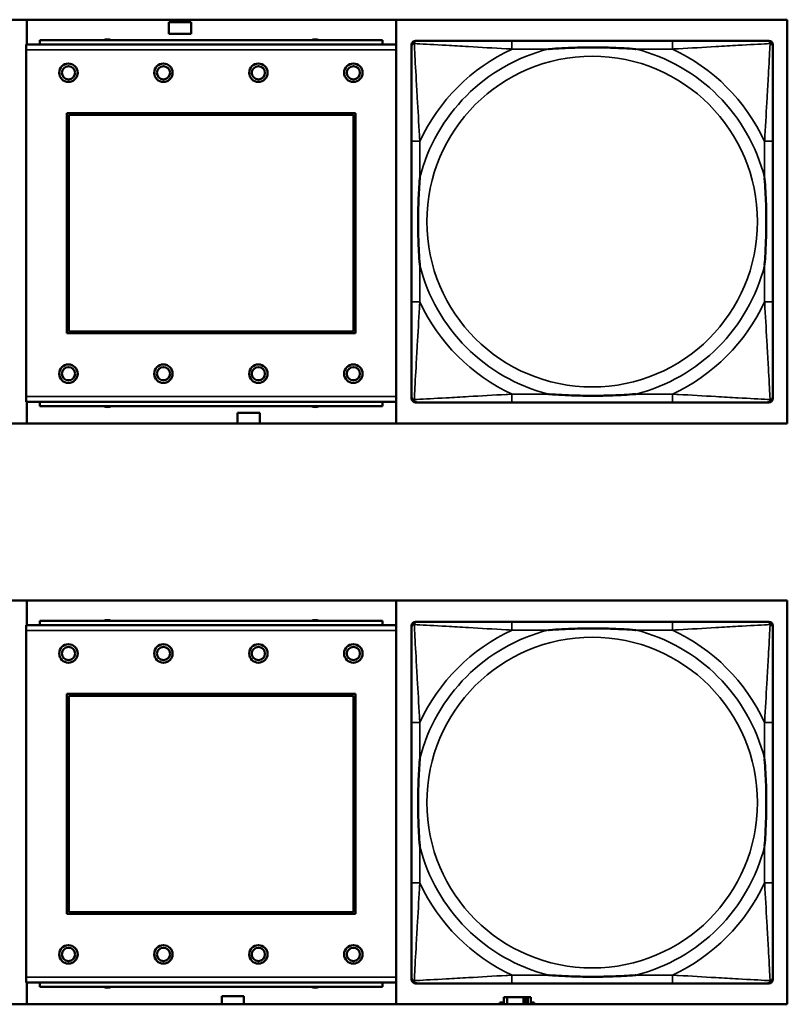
# Model space of a CAD drawing. Header units: inches. Extents: x 1.9 to 64.4, y 1.6 to 69.2.
# Tile 276 of 328: x 50.5 to 52, y 50.5 to 52.4. Entities that reach past the tile are written whole.
import ezdxf

# ---------------------------------------------------------------- set-up
doc = ezdxf.new("R2010")
doc.units = ezdxf.units.IN
doc.header["$MEASUREMENT"] = 0
doc.layers.add('Visible (ANSI)', color=7, linetype='Continuous', lineweight=50)
doc.layers.add('Visible Narrow (ANSI)', color=7, linetype='Continuous', lineweight=35)

msp = doc.modelspace()

# ---------------------------------------------------------------- linework, layer by layer
at = {"layer": 'Visible (ANSI)'}
for p, q in [((49.7505, 52.3968), (51.9556, 52.3968)), ((50.5146, 52.3968), (50.5146, 52.3499)), ((50.7836, 52.3701), (50.7836, 52.3921)), ((50.7836, 52.3921), (50.8256, 52.3921)), ((50.8256, 52.3921), (50.8256, 52.3701)), ((51.2146, 51.6318), (51.2146, 52.3968)), ((51.9556, 52.3968), (51.9556, 51.6318)), ((50.8256, 52.3701), (50.7836, 52.3701)), ((51.1887, 52.3579), (50.5387, 52.3579)), ((50.5387, 52.3499), (50.5387, 52.3579)), ((51.1887, 52.3579), (51.1887, 52.3499)), ((51.2512, 52.3569), (51.2551, 52.3569)), ((51.7378, 52.3569), (51.4338, 52.3569)), ((51.9165, 52.3569), (51.9204, 52.3569)), ((51.2142, 52.3499), (50.5132, 52.3499)), ((50.5132, 52.3399), (50.5132, 52.3499)), ((50.5132, 52.3399), (50.5132, 51.6829)), ((51.2142, 52.3499), (51.2142, 52.3399)), ((51.2142, 51.6829), (51.2142, 52.3399)), ((51.2433, 51.6798), (51.2433, 52.349)), ((51.9283, 52.349), (51.9283, 52.3451)), ((50.5902, 51.8029), (50.5902, 52.2199)), ((50.5902, 52.2199), (51.1372, 52.2199)), ((50.5938, 52.2163), (51.1336, 52.2163)), ((50.5938, 51.8065), (50.5938, 52.2163)), ((51.1336, 52.2163), (51.1336, 51.8065)), ((51.1372, 52.2199), (51.1372, 51.8029)), ((51.2433, 52.1664), (51.2433, 51.8624)), ((51.9283, 51.8624), (51.9283, 52.1664)), ((51.1372, 51.8029), (50.5902, 51.8029)), ((51.1336, 51.8065), (50.5938, 51.8065)), ((50.5132, 51.6729), (50.5132, 51.6829)), ((51.2142, 51.6829), (51.2142, 51.6729)), ((51.9283, 51.6837), (51.9283, 51.6798)), ((50.5132, 51.6729), (51.2142, 51.6729)), ((50.5146, 51.6729), (50.5146, 51.6318)), ((50.5387, 51.6729), (50.5387, 51.6649)), ((51.1887, 51.6649), (50.5387, 51.6649)), ((51.1887, 51.6649), (51.1887, 51.6729)), ((51.9204, 51.6719), (51.2512, 51.6719)), ((51.4338, 51.6719), (51.7378, 51.6719)), ((50.9136, 51.6318), (50.9136, 51.6521)), ((50.9136, 51.6521), (50.9556, 51.6521)), ((50.9556, 51.6521), (50.9556, 51.6318)), ((51.9556, 51.6318), (49.7505, 51.6318)), ((49.7505, 51.2968), (51.9556, 51.2968)), ((50.5146, 51.2968), (50.5146, 51.2499)), ((51.2146, 50.5318), (51.2146, 51.2968)), ((51.9556, 51.2968), (51.9556, 50.5318)), ((51.1887, 51.2579), (50.5387, 51.2579)), ((50.5387, 51.2499), (50.5387, 51.2579)), ((51.1887, 51.2579), (51.1887, 51.2499)), ((51.2512, 51.2564), (51.2551, 51.2564)), ((51.7378, 51.2564), (51.4338, 51.2564)), ((51.9165, 51.2564), (51.9204, 51.2564)), ((51.2142, 51.2499), (50.5132, 51.2499)), ((50.5132, 51.2399), (50.5132, 51.2499)), ((50.5132, 51.2399), (50.5132, 50.5829)), ((51.2142, 51.2499), (51.2142, 51.2399)), ((51.2142, 50.5829), (51.2142, 51.2399)), ((51.2433, 50.5792), (51.2433, 51.2485)), ((51.9283, 51.2485), (51.9283, 51.2446)), ((50.5902, 50.7029), (50.5902, 51.1199)), ((50.5902, 51.1199), (51.1372, 51.1199)), ((50.5938, 51.1163), (51.1336, 51.1163)), ((50.5938, 50.7065), (50.5938, 51.1163)), ((51.1336, 51.1163), (51.1336, 50.7065)), ((51.1372, 51.1199), (51.1372, 50.7029)), ((51.2433, 51.0658), (51.2433, 50.7619)), ((51.9283, 50.7619), (51.9283, 51.0658)), ((51.1372, 50.7029), (50.5902, 50.7029)), ((51.1336, 50.7065), (50.5938, 50.7065)), ((50.5132, 50.5729), (50.5132, 50.5829)), ((51.2142, 50.5829), (51.2142, 50.5729)), ((51.9283, 50.5831), (51.9283, 50.5792)), ((50.5132, 50.5729), (51.2142, 50.5729)), ((50.5146, 50.5729), (50.5146, 50.5318)), ((50.5387, 50.5729), (50.5387, 50.5649)), ((51.1887, 50.5649), (50.5387, 50.5649)), ((51.1887, 50.5649), (51.1887, 50.5729)), ((51.9204, 50.5713), (51.2512, 50.5713)), ((51.4338, 50.5713), (51.7378, 50.5713)), ((50.8836, 50.5318), (50.8836, 50.5471)), ((50.8836, 50.5471), (50.9256, 50.5471)), ((50.9256, 50.5471), (50.9256, 50.5318)), ((51.4244, 50.5456), (51.4186, 50.5456)), ((51.4186, 50.5456), (51.4186, 50.5318)), ((51.4244, 50.5456), (51.4557, 50.5456)), ((51.4244, 50.5318), (51.4244, 50.5456)), ((51.4557, 50.5318), (51.4557, 50.5456)), ((51.4557, 50.5456), (51.4598, 50.5456)), ((51.4598, 50.5456), (51.4598, 50.5318)), ((51.4598, 50.5456), (51.4637, 50.5456)), ((51.4696, 50.5456), (51.4637, 50.5456)), ((51.4637, 50.5456), (51.4637, 50.5318)), ((51.4696, 50.5318), (51.4696, 50.5456)), ((51.9556, 50.5318), (49.7505, 50.5318)), ((51.4105, 50.5318), (51.4105, 50.5351)), ((51.4105, 50.5351), (51.4186, 50.5351)), ((51.4696, 50.5351), (51.4761, 50.5351)), ((51.4761, 50.5351), (51.4761, 50.5318))]:
    msp.add_line(p, q, dxfattribs=at)
for centre, radius in [((50.5932, 52.2963), 0.0175), ((50.5932, 52.2963), 0.0125), ((50.7732, 52.2963), 0.0175), ((50.7732, 52.2963), 0.0125), ((50.9532, 52.2963), 0.0175), ((50.9532, 52.2963), 0.0125), ((51.1332, 52.2963), 0.0175), ((51.1332, 52.2963), 0.0125), ((50.5932, 51.7263), 0.0175), ((50.5932, 51.7263), 0.0125), ((50.7732, 51.7263), 0.0175), ((50.7732, 51.7263), 0.0125), ((50.9532, 51.7263), 0.0175), ((50.9532, 51.7263), 0.0125), ((51.1332, 51.7263), 0.0175), ((51.1332, 51.7263), 0.0125), ((50.5932, 51.1963), 0.0175), ((50.7732, 51.1963), 0.0175), ((50.9532, 51.1963), 0.0175), ((51.1332, 51.1963), 0.0175), ((50.5932, 51.1963), 0.0125), ((50.7732, 51.1963), 0.0125), ((50.9532, 51.1963), 0.0125), ((51.1332, 51.1963), 0.0125), ((50.5932, 50.6263), 0.0175), ((50.5932, 50.6263), 0.0125), ((50.7732, 50.6263), 0.0175), ((50.7732, 50.6263), 0.0125), ((50.9532, 50.6263), 0.0175), ((50.9532, 50.6263), 0.0125), ((51.1332, 50.6263), 0.0175), ((51.1332, 50.6263), 0.0125)]:
    msp.add_circle(centre, radius, dxfattribs=at)
for centre, radius, start, end in [((50.6671, 52.342), 0.0175, 65.4758, 114.5242), ((51.0608, 52.342), 0.0175, 65.4758, 114.5242), ((51.2512, 52.349), 0.00787, 90, 180), ((51.2551, 52.3451), 0.0118, 90, 180), ((51.9165, 52.3451), 0.0118, 0, 90), ((51.9204, 52.349), 0.00787, 0, 90), ((51.2551, 51.6837), 0.0118, 180, 270), ((51.9165, 51.6837), 0.0118, 270, 360), ((50.6671, 51.6806), 0.0175, 243.5005, 296.4995), ((51.0608, 51.6806), 0.0175, 243.5005, 296.4995), ((51.2512, 51.6798), 0.00787, 180, 270), ((51.9204, 51.6798), 0.00787, 270, 0), ((50.6671, 51.242), 0.0175, 65.4758, 114.5242), ((51.0608, 51.242), 0.0175, 65.4758, 114.5242), ((51.2512, 51.2485), 0.00787, 90, 180), ((51.2551, 51.2446), 0.0118, 90, 180), ((51.9165, 51.2446), 0.0118, 0, 90), ((51.9204, 51.2485), 0.00787, 0, 90), ((51.2551, 50.5831), 0.0118, 180, 270), ((51.9165, 50.5831), 0.0118, 270, 360), ((50.6671, 50.5806), 0.0175, 243.5005, 296.4995), ((51.0608, 50.5806), 0.0175, 243.5005, 296.4995), ((51.2512, 50.5792), 0.00787, 180, 270), ((51.9204, 50.5792), 0.00787, 270, 0)]:
    msp.add_arc(centre, radius, start, end, dxfattribs=at)
for points, knots in [([(51.4338, 52.3569), (51.4303, 52.3569), (51.4267, 52.3569), (51.4231, 52.3569), (51.3899, 52.3569), (51.3562, 52.3569), (51.3253, 52.3569), (51.2984, 52.3569), (51.2728, 52.3569), (51.2594, 52.3569), (51.2578, 52.3569), (51.2563, 52.3569), (51.2551, 52.3569)], [0, 0, 0, 0, 0.0272471, 0.0272471, 0.0272471, 0.2790553, 0.2790553, 0.2790553, 0.4988354, 0.4988354, 0.4988354, 0.5252205, 0.5252205, 0.5252205, 0.5252205]), ([(51.9165, 52.3569), (51.9016, 52.3569), (51.86, 52.3569), (51.8194, 52.3569), (51.7928, 52.3569), (51.765, 52.3569), (51.7378, 52.3569)], [-0.5252205, -0.5252205, -0.5252205, -0.5252205, -0.20743, -0.20743, -0.20743, 0, 0, 0, 0]), ([(51.2433, 52.3451), (51.2433, 52.3302), (51.2433, 52.2886), (51.2433, 52.248), (51.2433, 52.2214), (51.2433, 52.1936), (51.2433, 52.1664)], [-0.5252205, -0.5252205, -0.5252205, -0.5252205, -0.20743, -0.20743, -0.20743, 0, 0, 0, 0]), ([(51.5031, 52.3412), (51.5035, 52.3412), (51.5039, 52.3412), (51.5204, 52.3425), (51.5365, 52.3433), (51.5595, 52.344), (51.5662, 52.3442), (51.5753, 52.3443), (51.5778, 52.3443), (51.5819, 52.3443), (51.5835, 52.3443), (51.5866, 52.3443), (51.5881, 52.3443), (51.5917, 52.3443), (51.5938, 52.3443), (51.5999, 52.3443), (51.6041, 52.3442), (51.6138, 52.344), (51.6194, 52.3438), (51.6392, 52.3431), (51.6532, 52.3423), (51.6677, 52.3412), (51.6681, 52.3412), (51.6686, 52.3412)], [-0.416114, -0.416114, -0.416114, -0.416114, -0.4127691, -0.4127691, -0.2896446, -0.2896446, -0.2388934, -0.2388934, -0.2201881, -0.2201881, -0.2080204, -0.2080204, -0.196499, -0.196499, -0.1809939, -0.1809939, -0.149741, -0.149741, -0.1073162, -0.1073162, 0, 0, 0.0033356, 0.0033356, 0.0033356, 0.0033356]), ([(51.9283, 52.1664), (51.9283, 52.1699), (51.9283, 52.1735), (51.9283, 52.1771), (51.9283, 52.2103), (51.9283, 52.244), (51.9283, 52.2749), (51.9283, 52.3018), (51.9283, 52.3274), (51.9283, 52.3408), (51.9283, 52.3424), (51.9283, 52.3439), (51.9283, 52.3451)], [0, 0, 0, 0, 0.0272471, 0.0272471, 0.0272471, 0.2790553, 0.2790553, 0.2790553, 0.4988354, 0.4988354, 0.4988354, 0.5252205, 0.5252205, 0.5252205, 0.5252205]), ([(51.259, 51.9317), (51.259, 51.9321), (51.259, 51.9325), (51.2577, 51.949), (51.2569, 51.9651), (51.2562, 51.988), (51.256, 51.9947), (51.2559, 52.0039), (51.2559, 52.0064), (51.2559, 52.0105), (51.2559, 52.0121), (51.2559, 52.0152), (51.2559, 52.0167), (51.2559, 52.0203), (51.2559, 52.0224), (51.2559, 52.0285), (51.256, 52.0327), (51.2562, 52.0424), (51.2564, 52.048), (51.2571, 52.0678), (51.2579, 52.0818), (51.259, 52.0963), (51.259, 52.0967), (51.259, 52.0972)], [-0.416114, -0.416114, -0.416114, -0.416114, -0.4127691, -0.4127691, -0.2896446, -0.2896446, -0.2388934, -0.2388934, -0.2201881, -0.2201881, -0.2080204, -0.2080204, -0.196499, -0.196499, -0.1809939, -0.1809939, -0.149741, -0.149741, -0.1073162, -0.1073162, 0, 0, 0.0033356, 0.0033356, 0.0033356, 0.0033356]), ([(51.9126, 52.0972), (51.9126, 52.0967), (51.9126, 52.0963), (51.9139, 52.0798), (51.9147, 52.0637), (51.9155, 52.0408), (51.9156, 52.0341), (51.9157, 52.0249), (51.9157, 52.0224), (51.9157, 52.0183), (51.9158, 52.0167), (51.9158, 52.0136), (51.9158, 52.0121), (51.9157, 52.0085), (51.9157, 52.0065), (51.9157, 52.0003), (51.9156, 51.9961), (51.9154, 51.9864), (51.9152, 51.9808), (51.9145, 51.9611), (51.9137, 51.947), (51.9126, 51.9325), (51.9126, 51.9321), (51.9126, 51.9317)], [-0.416114, -0.416114, -0.416114, -0.416114, -0.4127691, -0.4127691, -0.2896446, -0.2896446, -0.2388934, -0.2388934, -0.2201881, -0.2201881, -0.2080204, -0.2080204, -0.196499, -0.196499, -0.1809939, -0.1809939, -0.149741, -0.149741, -0.1073162, -0.1073162, 0, 0, 0.0033356, 0.0033356, 0.0033356, 0.0033356]), ([(51.2433, 51.8624), (51.2433, 51.8352), (51.2433, 51.8074), (51.2433, 51.7808), (51.2433, 51.7402), (51.2433, 51.6986), (51.2433, 51.6837)], [3.9382945, 3.9382945, 3.9382945, 3.9382945, 4.1457245, 4.1457245, 4.1457245, 4.463515, 4.463515, 4.463515, 4.463515]), ([(51.9283, 51.6837), (51.9283, 51.6986), (51.9283, 51.7402), (51.9283, 51.7808), (51.9283, 51.8074), (51.9283, 51.8352), (51.9283, 51.8624)], [-0.5252205, -0.5252205, -0.5252205, -0.5252205, -0.20743, -0.20743, -0.20743, 0, 0, 0, 0]), ([(51.6686, 51.6876), (51.6681, 51.6876), (51.6677, 51.6876), (51.6532, 51.6865), (51.6392, 51.6857), (51.6194, 51.685), (51.6138, 51.6848), (51.6041, 51.6846), (51.5999, 51.6845), (51.5938, 51.6845), (51.5917, 51.6845), (51.5881, 51.6845), (51.5866, 51.6845), (51.5835, 51.6845), (51.5819, 51.6845), (51.5778, 51.6845), (51.5753, 51.6845), (51.5662, 51.6846), (51.5595, 51.6848), (51.5365, 51.6855), (51.5204, 51.6863), (51.5039, 51.6876), (51.5035, 51.6876), (51.5031, 51.6876)], [-0.4149464, -0.4149464, -0.4149464, -0.4149464, -0.41162, -0.41162, -0.3046026, -0.3046026, -0.2622958, -0.2622958, -0.23113, -0.23113, -0.215668, -0.215668, -0.2041787, -0.2041787, -0.1920448, -0.1920448, -0.1733916, -0.1733916, -0.1227817, -0.1227817, 0, 0, 0.0033356, 0.0033356, 0.0033356, 0.0033356]), ([(51.2551, 51.6719), (51.27, 51.6719), (51.3116, 51.6719), (51.3522, 51.6719), (51.3788, 51.6719), (51.4066, 51.6719), (51.4338, 51.6719)], [-0.5252205, -0.5252205, -0.5252205, -0.5252205, -0.20743, -0.20743, -0.20743, 0, 0, 0, 0]), ([(51.7378, 51.6719), (51.765, 51.6719), (51.7928, 51.6719), (51.8194, 51.6719), (51.86, 51.6719), (51.9016, 51.6719), (51.9165, 51.6719)], [3.9382945, 3.9382945, 3.9382945, 3.9382945, 4.1457245, 4.1457245, 4.1457245, 4.463515, 4.463515, 4.463515, 4.463515]), ([(51.4338, 51.2564), (51.4303, 51.2564), (51.4267, 51.2564), (51.4231, 51.2564), (51.3899, 51.2564), (51.3562, 51.2564), (51.3253, 51.2564), (51.2984, 51.2564), (51.2728, 51.2564), (51.2594, 51.2564), (51.2578, 51.2564), (51.2563, 51.2564), (51.2551, 51.2564)], [0, 0, 0, 0, 0.0272471, 0.0272471, 0.0272471, 0.2790553, 0.2790553, 0.2790553, 0.4988354, 0.4988354, 0.4988354, 0.5252205, 0.5252205, 0.5252205, 0.5252205]), ([(51.9165, 51.2564), (51.9016, 51.2564), (51.86, 51.2564), (51.8194, 51.2564), (51.7928, 51.2564), (51.765, 51.2564), (51.7378, 51.2564)], [-0.5252205, -0.5252205, -0.5252205, -0.5252205, -0.20743, -0.20743, -0.20743, 0, 0, 0, 0]), ([(51.2433, 51.2446), (51.2433, 51.2297), (51.2433, 51.1881), (51.2433, 51.1474), (51.2433, 51.1209), (51.2433, 51.093), (51.2433, 51.0658)], [-0.5252205, -0.5252205, -0.5252205, -0.5252205, -0.20743, -0.20743, -0.20743, 0, 0, 0, 0]), ([(51.5031, 51.2406), (51.5035, 51.2407), (51.5039, 51.2407), (51.5204, 51.2419), (51.5365, 51.2428), (51.5595, 51.2435), (51.5662, 51.2436), (51.5753, 51.2437), (51.5778, 51.2438), (51.5819, 51.2438), (51.5835, 51.2438), (51.5866, 51.2438), (51.5881, 51.2438), (51.5917, 51.2438), (51.5938, 51.2438), (51.5999, 51.2437), (51.6041, 51.2437), (51.6138, 51.2434), (51.6194, 51.2433), (51.6392, 51.2426), (51.6532, 51.2418), (51.6677, 51.2407), (51.6681, 51.2407), (51.6686, 51.2406)], [-0.416114, -0.416114, -0.416114, -0.416114, -0.4127691, -0.4127691, -0.2896446, -0.2896446, -0.2388934, -0.2388934, -0.2201881, -0.2201881, -0.2080204, -0.2080204, -0.196499, -0.196499, -0.1809939, -0.1809939, -0.149741, -0.149741, -0.1073162, -0.1073162, 0, 0, 0.0033356, 0.0033356, 0.0033356, 0.0033356]), ([(51.9283, 51.0658), (51.9283, 51.0694), (51.9283, 51.073), (51.9283, 51.0766), (51.9283, 51.1098), (51.9283, 51.1435), (51.9283, 51.1744), (51.9283, 51.2013), (51.9283, 51.2268), (51.9283, 51.2403), (51.9283, 51.2419), (51.9283, 51.2433), (51.9283, 51.2446)], [0, 0, 0, 0, 0.0272471, 0.0272471, 0.0272471, 0.2790553, 0.2790553, 0.2790553, 0.4988354, 0.4988354, 0.4988354, 0.5252205, 0.5252205, 0.5252205, 0.5252205]), ([(51.259, 50.8311), (51.259, 50.8315), (51.259, 50.832), (51.2577, 50.8485), (51.2569, 50.8645), (51.2562, 50.8875), (51.256, 50.8942), (51.2559, 50.9034), (51.2559, 50.9058), (51.2559, 50.9099), (51.2559, 50.9115), (51.2559, 50.9147), (51.2559, 50.9162), (51.2559, 50.9198), (51.2559, 50.9218), (51.2559, 50.928), (51.256, 50.9321), (51.2562, 50.9418), (51.2564, 50.9474), (51.2571, 50.9672), (51.2579, 50.9812), (51.259, 50.9957), (51.259, 50.9962), (51.259, 50.9966)], [-0.416114, -0.416114, -0.416114, -0.416114, -0.4127691, -0.4127691, -0.2896446, -0.2896446, -0.2388934, -0.2388934, -0.2201881, -0.2201881, -0.2080204, -0.2080204, -0.196499, -0.196499, -0.1809939, -0.1809939, -0.149741, -0.149741, -0.1073162, -0.1073162, 0, 0, 0.0033356, 0.0033356, 0.0033356, 0.0033356]), ([(51.9126, 50.9966), (51.9126, 50.9962), (51.9126, 50.9957), (51.9139, 50.9792), (51.9147, 50.9632), (51.9155, 50.9402), (51.9156, 50.9335), (51.9157, 50.9243), (51.9157, 50.9219), (51.9157, 50.9178), (51.9158, 50.9162), (51.9158, 50.913), (51.9158, 50.9115), (51.9157, 50.9079), (51.9157, 50.9059), (51.9157, 50.8997), (51.9156, 50.8956), (51.9154, 50.8859), (51.9152, 50.8803), (51.9145, 50.8605), (51.9137, 50.8465), (51.9126, 50.832), (51.9126, 50.8315), (51.9126, 50.8311)], [-0.416114, -0.416114, -0.416114, -0.416114, -0.4127691, -0.4127691, -0.2896446, -0.2896446, -0.2388934, -0.2388934, -0.2201881, -0.2201881, -0.2080204, -0.2080204, -0.196499, -0.196499, -0.1809939, -0.1809939, -0.149741, -0.149741, -0.1073162, -0.1073162, 0, 0, 0.0033356, 0.0033356, 0.0033356, 0.0033356]), ([(51.2433, 50.7619), (51.2433, 50.7347), (51.2433, 50.7068), (51.2433, 50.6803), (51.2433, 50.6396), (51.2433, 50.598), (51.2433, 50.5831)], [3.9382945, 3.9382945, 3.9382945, 3.9382945, 4.1457245, 4.1457245, 4.1457245, 4.463515, 4.463515, 4.463515, 4.463515]), ([(51.9283, 50.5831), (51.9283, 50.598), (51.9283, 50.6396), (51.9283, 50.6803), (51.9283, 50.7068), (51.9283, 50.7347), (51.9283, 50.7619)], [-0.5252205, -0.5252205, -0.5252205, -0.5252205, -0.20743, -0.20743, -0.20743, 0, 0, 0, 0]), ([(51.6686, 50.5871), (51.6681, 50.5871), (51.6677, 50.587), (51.6532, 50.5859), (51.6392, 50.5851), (51.6194, 50.5844), (51.6138, 50.5843), (51.6041, 50.5841), (51.5999, 50.584), (51.5938, 50.5839), (51.5917, 50.5839), (51.5881, 50.5839), (51.5866, 50.5839), (51.5835, 50.5839), (51.5819, 50.5839), (51.5778, 50.5839), (51.5753, 50.584), (51.5662, 50.5841), (51.5595, 50.5842), (51.5365, 50.5849), (51.5204, 50.5858), (51.5039, 50.587), (51.5035, 50.5871), (51.5031, 50.5871)], [-0.4149464, -0.4149464, -0.4149464, -0.4149464, -0.41162, -0.41162, -0.3046026, -0.3046026, -0.2622958, -0.2622958, -0.23113, -0.23113, -0.215668, -0.215668, -0.2041787, -0.2041787, -0.1920448, -0.1920448, -0.1733916, -0.1733916, -0.1227817, -0.1227817, 0, 0, 0.0033356, 0.0033356, 0.0033356, 0.0033356]), ([(51.2551, 50.5713), (51.27, 50.5713), (51.3116, 50.5713), (51.3522, 50.5713), (51.3788, 50.5713), (51.4066, 50.5713), (51.4338, 50.5713)], [-0.5252205, -0.5252205, -0.5252205, -0.5252205, -0.20743, -0.20743, -0.20743, 0, 0, 0, 0]), ([(51.7378, 50.5713), (51.765, 50.5713), (51.7928, 50.5713), (51.8194, 50.5713), (51.86, 50.5713), (51.9016, 50.5713), (51.9165, 50.5713)], [3.9382945, 3.9382945, 3.9382945, 3.9382945, 4.1457245, 4.1457245, 4.1457245, 4.463515, 4.463515, 4.463515, 4.463515])]:
    msp.add_open_spline(points, degree=3, knots=knots, dxfattribs=at)
at = {"layer": 'Visible Narrow (ANSI)'}
for p, q in [((51.4338, 52.3569), (51.4338, 52.3412)), ((51.7378, 52.3569), (51.7378, 52.3412)), ((50.5132, 52.3399), (51.2142, 52.3399)), ((51.4338, 52.3412), (51.5031, 52.3412)), ((51.6686, 52.3412), (51.7378, 52.3412)), ((51.259, 52.1664), (51.2433, 52.1664)), ((51.259, 52.0972), (51.259, 52.1664)), ((51.9283, 52.1664), (51.9126, 52.1664)), ((51.9126, 52.1664), (51.9126, 52.0972)), ((51.259, 51.8624), (51.259, 51.9317)), ((51.9126, 51.9317), (51.9126, 51.8624)), ((51.259, 51.8624), (51.2433, 51.8624)), ((51.9283, 51.8624), (51.9126, 51.8624)), ((51.2142, 51.6829), (50.5132, 51.6829)), ((51.4338, 51.6876), (51.4338, 51.6719)), ((51.5031, 51.6876), (51.4338, 51.6876)), ((51.7378, 51.6876), (51.6686, 51.6876)), ((51.7378, 51.6876), (51.7378, 51.6719)), ((51.4338, 51.2564), (51.4338, 51.2406)), ((51.7378, 51.2564), (51.7378, 51.2406)), ((50.5132, 51.2399), (51.2142, 51.2399)), ((51.4338, 51.2406), (51.5031, 51.2406)), ((51.6686, 51.2406), (51.7378, 51.2406)), ((51.259, 51.0658), (51.2433, 51.0658)), ((51.259, 50.9966), (51.259, 51.0658)), ((51.9283, 51.0658), (51.9126, 51.0658)), ((51.9126, 51.0658), (51.9126, 50.9966)), ((51.259, 50.7619), (51.259, 50.8311)), ((51.9126, 50.8311), (51.9126, 50.7619)), ((51.259, 50.7619), (51.2433, 50.7619)), ((51.9283, 50.7619), (51.9126, 50.7619)), ((51.2142, 50.5829), (50.5132, 50.5829)), ((51.4338, 50.5871), (51.4338, 50.5713)), ((51.5031, 50.5871), (51.4338, 50.5871)), ((51.7378, 50.5871), (51.6686, 50.5871)), ((51.7378, 50.5871), (51.7378, 50.5713))]:
    msp.add_line(p, q, dxfattribs=at)
for centre in [(51.5858, 52.0144), (51.5858, 50.9139)]:
    msp.add_circle(centre, 0.3133, dxfattribs=at)
for centre, radius, start, end in [((51.5858, 52.0144), 0.3371, 104.2103, 165.7897), ((51.5858, 52.0144), 0.3604, 114.9407, 155.0593), ((51.5858, 52.0144), 0.3371, 14.2103, 75.7897), ((51.5858, 52.0144), 0.3604, 24.9407, 65.0593), ((51.5858, 52.0144), 0.3371, 194.2103, 255.7897), ((51.5858, 52.0144), 0.3371, 284.2103, 345.7897), ((51.5858, 52.0144), 0.3604, 204.9407, 245.0593), ((51.5858, 52.0144), 0.3604, 294.9407, 335.0593), ((51.5858, 50.9139), 0.3371, 104.2103, 165.7897), ((51.5858, 50.9139), 0.3604, 114.9407, 155.0593), ((51.5858, 50.9139), 0.3371, 14.2103, 75.7897), ((51.5858, 50.9139), 0.3604, 24.9407, 65.0593), ((51.5858, 50.9139), 0.3371, 194.2103, 255.7897), ((51.5858, 50.9139), 0.3371, 284.2103, 345.7897), ((51.5858, 50.9139), 0.3604, 204.9407, 245.0593), ((51.5858, 50.9139), 0.3604, 294.9407, 335.0593)]:
    msp.add_arc(centre, radius, start, end, dxfattribs=at)
for points, knots in [([(51.2433, 52.3451), (51.2433, 52.3457), (51.2434, 52.3463), (51.2436, 52.3473), (51.2438, 52.3477), (51.2441, 52.3484), (51.2442, 52.3486), (51.2445, 52.349), (51.2446, 52.3491), (51.2449, 52.3495), (51.2452, 52.3498), (51.2459, 52.3504), (51.2464, 52.3507), (51.2475, 52.3512), (51.248, 52.3515), (51.2486, 52.3516)], [-0.02627331, -0.02627331, -0.02627331, -0.02627331, -0.02158775, -0.02158775, -0.01736415, -0.01736415, -0.0147244, -0.0147244, -0.01307456, -0.01307456, -0.00977487, -0.00977487, -0.00449537, -0.00449537, 0.00012419, 0.00012419, 0.00012419, 0.00012419]), ([(51.2486, 52.3516), (51.2488, 52.3522), (51.249, 52.3528), (51.2495, 52.3538), (51.2498, 52.3543), (51.2504, 52.355), (51.2507, 52.3553), (51.2511, 52.3556), (51.2512, 52.3557), (51.2516, 52.356), (51.2519, 52.3561), (51.2525, 52.3564), (51.2529, 52.3566), (51.2539, 52.3568), (51.2545, 52.3569), (51.2551, 52.3569)], [-0.00012419, -0.00012419, -0.00012419, -0.00012419, 0.00449537, 0.00449537, 0.00977487, 0.00977487, 0.01307456, 0.01307456, 0.0147244, 0.0147244, 0.01736415, 0.01736415, 0.02158775, 0.02158775, 0.02627331, 0.02627331, 0.02627331, 0.02627331]), ([(51.259, 52.1664), (51.2588, 52.1701), (51.2586, 52.1739), (51.2571, 52.2012), (51.2557, 52.2254), (51.2535, 52.2633), (51.2527, 52.2773), (51.2507, 52.3126), (51.2496, 52.3327), (51.2488, 52.3481), (51.2487, 52.3499), (51.2486, 52.3516)], [0, 0, 0, 0, 0.0278591, 0.0278591, 0.201273, 0.201273, 0.3066357, 0.3066357, 0.475216, 0.475216, 0.5007189, 0.5007189, 0.5007189, 0.5007189]), ([(51.2486, 52.3516), (51.2503, 52.3515), (51.2521, 52.3515), (51.2675, 52.3506), (51.2877, 52.3496), (51.3229, 52.3476), (51.3369, 52.3467), (51.3748, 52.3445), (51.399, 52.3431), (51.4263, 52.3416), (51.4301, 52.3414), (51.4338, 52.3412)], [-0.5007189, -0.5007189, -0.5007189, -0.5007189, -0.475216, -0.475216, -0.3066357, -0.3066357, -0.201273, -0.201273, -0.0278591, -0.0278591, 0, 0, 0, 0]), ([(51.7378, 52.3412), (51.7415, 52.3414), (51.7453, 52.3416), (51.7726, 52.3431), (51.7968, 52.3445), (51.8347, 52.3467), (51.8487, 52.3476), (51.884, 52.3496), (51.9041, 52.3506), (51.9195, 52.3515), (51.9213, 52.3515), (51.923, 52.3516)], [0, 0, 0, 0, 0.0278591, 0.0278591, 0.201273, 0.201273, 0.3066357, 0.3066357, 0.475216, 0.475216, 0.5007189, 0.5007189, 0.5007189, 0.5007189]), ([(51.923, 52.3516), (51.923, 52.3499), (51.9229, 52.3481), (51.922, 52.3327), (51.921, 52.3126), (51.919, 52.2773), (51.9181, 52.2633), (51.9159, 52.2254), (51.9145, 52.2012), (51.913, 52.1739), (51.9128, 52.1701), (51.9126, 52.1664)], [-0.5007189, -0.5007189, -0.5007189, -0.5007189, -0.475216, -0.475216, -0.3066357, -0.3066357, -0.201273, -0.201273, -0.0278591, -0.0278591, 0, 0, 0, 0]), ([(51.9165, 52.3569), (51.9171, 52.3569), (51.9177, 52.3568), (51.9187, 52.3566), (51.9191, 52.3564), (51.9198, 52.3561), (51.92, 52.356), (51.9204, 52.3557), (51.9205, 52.3556), (51.9209, 52.3553), (51.9212, 52.355), (51.9218, 52.3543), (51.9221, 52.3538), (51.9226, 52.3528), (51.9229, 52.3522), (51.923, 52.3516)], [-0.02627331, -0.02627331, -0.02627331, -0.02627331, -0.02158775, -0.02158775, -0.01736415, -0.01736415, -0.0147244, -0.0147244, -0.01307456, -0.01307456, -0.00977487, -0.00977487, -0.00449537, -0.00449537, 0.00012419, 0.00012419, 0.00012419, 0.00012419]), ([(51.923, 52.3516), (51.9236, 52.3515), (51.9242, 52.3512), (51.9252, 52.3507), (51.9257, 52.3504), (51.9264, 52.3498), (51.9267, 52.3495), (51.927, 52.3491), (51.9271, 52.349), (51.9274, 52.3486), (51.9275, 52.3484), (51.9278, 52.3477), (51.928, 52.3473), (51.9283, 52.3463), (51.9283, 52.3457), (51.9283, 52.3451)], [-0.00012419, -0.00012419, -0.00012419, -0.00012419, 0.00449537, 0.00449537, 0.00977487, 0.00977487, 0.01307456, 0.01307456, 0.0147244, 0.0147244, 0.01736415, 0.01736415, 0.02158775, 0.02158775, 0.02627331, 0.02627331, 0.02627331, 0.02627331]), ([(51.2486, 51.6772), (51.2487, 51.6789), (51.2488, 51.6807), (51.2496, 51.6961), (51.2507, 51.7163), (51.2527, 51.7515), (51.2535, 51.7655), (51.2557, 51.8034), (51.2571, 51.8276), (51.2586, 51.8549), (51.2588, 51.8587), (51.259, 51.8624)], [-4.4390134, -4.4390134, -4.4390134, -4.4390134, -4.4135105, -4.4135105, -4.2449302, -4.2449302, -4.1395675, -4.1395675, -3.9661536, -3.9661536, -3.9382945, -3.9382945, -3.9382945, -3.9382945]), ([(51.9126, 51.8624), (51.9128, 51.8587), (51.913, 51.8549), (51.9145, 51.8276), (51.9159, 51.8034), (51.9181, 51.7655), (51.919, 51.7515), (51.921, 51.7163), (51.922, 51.6961), (51.9229, 51.6807), (51.923, 51.6789), (51.923, 51.6772)], [0, 0, 0, 0, 0.0278591, 0.0278591, 0.201273, 0.201273, 0.3066357, 0.3066357, 0.475216, 0.475216, 0.5007189, 0.5007189, 0.5007189, 0.5007189]), ([(51.2486, 51.6772), (51.248, 51.6773), (51.2475, 51.6776), (51.2464, 51.6781), (51.2459, 51.6784), (51.2452, 51.679), (51.2449, 51.6793), (51.2446, 51.6797), (51.2445, 51.6798), (51.2442, 51.6802), (51.2441, 51.6805), (51.2438, 51.6811), (51.2436, 51.6815), (51.2434, 51.6825), (51.2433, 51.6831), (51.2433, 51.6837)], [-0.00012419, -0.00012419, -0.00012419, -0.00012419, 0.00449537, 0.00449537, 0.00977487, 0.00977487, 0.01307456, 0.01307456, 0.0147244, 0.0147244, 0.01736415, 0.01736415, 0.02158775, 0.02158775, 0.02627331, 0.02627331, 0.02627331, 0.02627331]), ([(51.4338, 51.6876), (51.4301, 51.6874), (51.4263, 51.6872), (51.399, 51.6857), (51.3748, 51.6843), (51.3369, 51.6821), (51.3229, 51.6812), (51.2877, 51.6793), (51.2675, 51.6782), (51.2521, 51.6774), (51.2503, 51.6773), (51.2486, 51.6772)], [0, 0, 0, 0, 0.0278591, 0.0278591, 0.201273, 0.201273, 0.3066357, 0.3066357, 0.475216, 0.475216, 0.5007189, 0.5007189, 0.5007189, 0.5007189]), ([(51.923, 51.6772), (51.9213, 51.6773), (51.9195, 51.6774), (51.9041, 51.6782), (51.884, 51.6793), (51.8487, 51.6812), (51.8347, 51.6821), (51.7968, 51.6843), (51.7726, 51.6857), (51.7453, 51.6872), (51.7415, 51.6874), (51.7378, 51.6876)], [-4.4390134, -4.4390134, -4.4390134, -4.4390134, -4.4135105, -4.4135105, -4.2449302, -4.2449302, -4.1395675, -4.1395675, -3.9661536, -3.9661536, -3.9382945, -3.9382945, -3.9382945, -3.9382945]), ([(51.9283, 51.6837), (51.9283, 51.6831), (51.9283, 51.6825), (51.928, 51.6815), (51.9278, 51.6811), (51.9275, 51.6805), (51.9274, 51.6802), (51.9271, 51.6798), (51.927, 51.6797), (51.9267, 51.6793), (51.9264, 51.679), (51.9257, 51.6784), (51.9252, 51.6781), (51.9242, 51.6776), (51.9236, 51.6773), (51.923, 51.6772)], [-0.02627331, -0.02627331, -0.02627331, -0.02627331, -0.02158775, -0.02158775, -0.01736415, -0.01736415, -0.0147244, -0.0147244, -0.01307456, -0.01307456, -0.00977487, -0.00977487, -0.00449537, -0.00449537, 0.00012419, 0.00012419, 0.00012419, 0.00012419]), ([(51.2551, 51.6719), (51.2545, 51.6719), (51.2539, 51.672), (51.2529, 51.6722), (51.2525, 51.6724), (51.2519, 51.6727), (51.2516, 51.6728), (51.2512, 51.6731), (51.2511, 51.6732), (51.2507, 51.6735), (51.2504, 51.6738), (51.2498, 51.6745), (51.2495, 51.675), (51.249, 51.676), (51.2488, 51.6766), (51.2486, 51.6772)], [-0.02627331, -0.02627331, -0.02627331, -0.02627331, -0.02158775, -0.02158775, -0.01736415, -0.01736415, -0.0147244, -0.0147244, -0.01307456, -0.01307456, -0.00977487, -0.00977487, -0.00449537, -0.00449537, 0.00012419, 0.00012419, 0.00012419, 0.00012419]), ([(51.923, 51.6772), (51.9229, 51.6766), (51.9226, 51.676), (51.9221, 51.675), (51.9218, 51.6745), (51.9212, 51.6738), (51.9209, 51.6735), (51.9205, 51.6732), (51.9204, 51.6731), (51.92, 51.6728), (51.9198, 51.6727), (51.9191, 51.6724), (51.9187, 51.6722), (51.9177, 51.672), (51.9171, 51.6719), (51.9165, 51.6719)], [-0.00012419, -0.00012419, -0.00012419, -0.00012419, 0.00449537, 0.00449537, 0.00977487, 0.00977487, 0.01307456, 0.01307456, 0.0147244, 0.0147244, 0.01736415, 0.01736415, 0.02158775, 0.02158775, 0.02627331, 0.02627331, 0.02627331, 0.02627331]), ([(51.2433, 51.2446), (51.2433, 51.2452), (51.2434, 51.2457), (51.2436, 51.2467), (51.2438, 51.2471), (51.2441, 51.2478), (51.2442, 51.248), (51.2445, 51.2484), (51.2446, 51.2486), (51.2449, 51.249), (51.2452, 51.2492), (51.2459, 51.2498), (51.2464, 51.2502), (51.2475, 51.2507), (51.248, 51.2509), (51.2486, 51.2511)], [-0.02627331, -0.02627331, -0.02627331, -0.02627331, -0.02158775, -0.02158775, -0.01736415, -0.01736415, -0.0147244, -0.0147244, -0.01307456, -0.01307456, -0.00977487, -0.00977487, -0.00449537, -0.00449537, 0.00012419, 0.00012419, 0.00012419, 0.00012419]), ([(51.2486, 51.2511), (51.2488, 51.2517), (51.249, 51.2522), (51.2495, 51.2533), (51.2498, 51.2538), (51.2504, 51.2545), (51.2507, 51.2547), (51.2511, 51.255), (51.2512, 51.2552), (51.2516, 51.2554), (51.2519, 51.2556), (51.2525, 51.2559), (51.2529, 51.2561), (51.2539, 51.2563), (51.2545, 51.2564), (51.2551, 51.2564)], [-0.00012419, -0.00012419, -0.00012419, -0.00012419, 0.00449537, 0.00449537, 0.00977487, 0.00977487, 0.01307456, 0.01307456, 0.0147244, 0.0147244, 0.01736415, 0.01736415, 0.02158775, 0.02158775, 0.02627331, 0.02627331, 0.02627331, 0.02627331]), ([(51.259, 51.0658), (51.2588, 51.0696), (51.2586, 51.0733), (51.2571, 51.1007), (51.2557, 51.1249), (51.2535, 51.1627), (51.2527, 51.1768), (51.2507, 51.212), (51.2496, 51.2321), (51.2488, 51.2476), (51.2487, 51.2494), (51.2486, 51.2511)], [0, 0, 0, 0, 0.0278591, 0.0278591, 0.201273, 0.201273, 0.3066357, 0.3066357, 0.475216, 0.475216, 0.5007189, 0.5007189, 0.5007189, 0.5007189]), ([(51.2486, 51.2511), (51.2503, 51.251), (51.2521, 51.2509), (51.2675, 51.2501), (51.2877, 51.249), (51.3229, 51.247), (51.3369, 51.2462), (51.3748, 51.244), (51.399, 51.2426), (51.4263, 51.241), (51.4301, 51.2408), (51.4338, 51.2406)], [-0.5007189, -0.5007189, -0.5007189, -0.5007189, -0.475216, -0.475216, -0.3066357, -0.3066357, -0.201273, -0.201273, -0.0278591, -0.0278591, 0, 0, 0, 0]), ([(51.7378, 51.2406), (51.7415, 51.2408), (51.7453, 51.241), (51.7726, 51.2426), (51.7968, 51.244), (51.8347, 51.2462), (51.8487, 51.247), (51.884, 51.249), (51.9041, 51.2501), (51.9195, 51.2509), (51.9213, 51.251), (51.923, 51.2511)], [0, 0, 0, 0, 0.0278591, 0.0278591, 0.201273, 0.201273, 0.3066357, 0.3066357, 0.475216, 0.475216, 0.5007189, 0.5007189, 0.5007189, 0.5007189]), ([(51.923, 51.2511), (51.923, 51.2494), (51.9229, 51.2476), (51.922, 51.2321), (51.921, 51.212), (51.919, 51.1768), (51.9181, 51.1627), (51.9159, 51.1249), (51.9145, 51.1007), (51.913, 51.0733), (51.9128, 51.0696), (51.9126, 51.0658)], [-0.5007189, -0.5007189, -0.5007189, -0.5007189, -0.475216, -0.475216, -0.3066357, -0.3066357, -0.201273, -0.201273, -0.0278591, -0.0278591, 0, 0, 0, 0]), ([(51.9165, 51.2564), (51.9171, 51.2564), (51.9177, 51.2563), (51.9187, 51.2561), (51.9191, 51.2559), (51.9198, 51.2556), (51.92, 51.2554), (51.9204, 51.2552), (51.9205, 51.255), (51.9209, 51.2547), (51.9212, 51.2545), (51.9218, 51.2538), (51.9221, 51.2533), (51.9226, 51.2522), (51.9229, 51.2517), (51.923, 51.2511)], [-0.02627331, -0.02627331, -0.02627331, -0.02627331, -0.02158775, -0.02158775, -0.01736415, -0.01736415, -0.0147244, -0.0147244, -0.01307456, -0.01307456, -0.00977487, -0.00977487, -0.00449537, -0.00449537, 0.00012419, 0.00012419, 0.00012419, 0.00012419]), ([(51.923, 51.2511), (51.9236, 51.2509), (51.9242, 51.2507), (51.9252, 51.2502), (51.9257, 51.2498), (51.9264, 51.2492), (51.9267, 51.249), (51.927, 51.2486), (51.9271, 51.2484), (51.9274, 51.248), (51.9275, 51.2478), (51.9278, 51.2471), (51.928, 51.2467), (51.9283, 51.2457), (51.9283, 51.2452), (51.9283, 51.2446)], [-0.00012419, -0.00012419, -0.00012419, -0.00012419, 0.00449537, 0.00449537, 0.00977487, 0.00977487, 0.01307456, 0.01307456, 0.0147244, 0.0147244, 0.01736415, 0.01736415, 0.02158775, 0.02158775, 0.02627331, 0.02627331, 0.02627331, 0.02627331]), ([(51.2486, 50.5766), (51.2487, 50.5783), (51.2488, 50.5801), (51.2496, 50.5956), (51.2507, 50.6157), (51.2527, 50.6509), (51.2535, 50.665), (51.2557, 50.7028), (51.2571, 50.727), (51.2586, 50.7544), (51.2588, 50.7581), (51.259, 50.7619)], [-4.4390134, -4.4390134, -4.4390134, -4.4390134, -4.4135105, -4.4135105, -4.2449302, -4.2449302, -4.1395675, -4.1395675, -3.9661536, -3.9661536, -3.9382945, -3.9382945, -3.9382945, -3.9382945]), ([(51.9126, 50.7619), (51.9128, 50.7581), (51.913, 50.7544), (51.9145, 50.727), (51.9159, 50.7028), (51.9181, 50.665), (51.919, 50.6509), (51.921, 50.6157), (51.922, 50.5956), (51.9229, 50.5801), (51.923, 50.5783), (51.923, 50.5766)], [0, 0, 0, 0, 0.0278591, 0.0278591, 0.201273, 0.201273, 0.3066357, 0.3066357, 0.475216, 0.475216, 0.5007189, 0.5007189, 0.5007189, 0.5007189]), ([(51.2486, 50.5766), (51.248, 50.5768), (51.2475, 50.577), (51.2464, 50.5775), (51.2459, 50.5779), (51.2452, 50.5785), (51.2449, 50.5787), (51.2446, 50.5791), (51.2445, 50.5793), (51.2442, 50.5797), (51.2441, 50.5799), (51.2438, 50.5806), (51.2436, 50.581), (51.2434, 50.582), (51.2433, 50.5825), (51.2433, 50.5831)], [-0.00012419, -0.00012419, -0.00012419, -0.00012419, 0.00449537, 0.00449537, 0.00977487, 0.00977487, 0.01307456, 0.01307456, 0.0147244, 0.0147244, 0.01736415, 0.01736415, 0.02158775, 0.02158775, 0.02627331, 0.02627331, 0.02627331, 0.02627331]), ([(51.4338, 50.5871), (51.4301, 50.5869), (51.4263, 50.5867), (51.399, 50.5852), (51.3748, 50.5837), (51.3369, 50.5815), (51.3229, 50.5807), (51.2877, 50.5787), (51.2675, 50.5776), (51.2521, 50.5768), (51.2503, 50.5767), (51.2486, 50.5766)], [0, 0, 0, 0, 0.0278591, 0.0278591, 0.201273, 0.201273, 0.3066357, 0.3066357, 0.475216, 0.475216, 0.5007189, 0.5007189, 0.5007189, 0.5007189]), ([(51.923, 50.5766), (51.9213, 50.5767), (51.9195, 50.5768), (51.9041, 50.5776), (51.884, 50.5787), (51.8487, 50.5807), (51.8347, 50.5815), (51.7968, 50.5837), (51.7726, 50.5852), (51.7453, 50.5867), (51.7415, 50.5869), (51.7378, 50.5871)], [-4.4390134, -4.4390134, -4.4390134, -4.4390134, -4.4135105, -4.4135105, -4.2449302, -4.2449302, -4.1395675, -4.1395675, -3.9661536, -3.9661536, -3.9382945, -3.9382945, -3.9382945, -3.9382945]), ([(51.9283, 50.5831), (51.9283, 50.5825), (51.9283, 50.582), (51.928, 50.581), (51.9278, 50.5806), (51.9275, 50.5799), (51.9274, 50.5797), (51.9271, 50.5793), (51.927, 50.5791), (51.9267, 50.5787), (51.9264, 50.5785), (51.9257, 50.5779), (51.9252, 50.5775), (51.9242, 50.577), (51.9236, 50.5768), (51.923, 50.5766)], [-0.02627331, -0.02627331, -0.02627331, -0.02627331, -0.02158775, -0.02158775, -0.01736415, -0.01736415, -0.0147244, -0.0147244, -0.01307456, -0.01307456, -0.00977487, -0.00977487, -0.00449537, -0.00449537, 0.00012419, 0.00012419, 0.00012419, 0.00012419]), ([(51.2551, 50.5713), (51.2545, 50.5713), (51.2539, 50.5714), (51.2529, 50.5717), (51.2525, 50.5718), (51.2519, 50.5721), (51.2516, 50.5723), (51.2512, 50.5726), (51.2511, 50.5727), (51.2507, 50.573), (51.2504, 50.5732), (51.2498, 50.574), (51.2495, 50.5744), (51.249, 50.5755), (51.2488, 50.576), (51.2486, 50.5766)], [-0.02627331, -0.02627331, -0.02627331, -0.02627331, -0.02158775, -0.02158775, -0.01736415, -0.01736415, -0.0147244, -0.0147244, -0.01307456, -0.01307456, -0.00977487, -0.00977487, -0.00449537, -0.00449537, 0.00012419, 0.00012419, 0.00012419, 0.00012419]), ([(51.923, 50.5766), (51.9229, 50.576), (51.9226, 50.5755), (51.9221, 50.5744), (51.9218, 50.574), (51.9212, 50.5732), (51.9209, 50.573), (51.9205, 50.5727), (51.9204, 50.5726), (51.92, 50.5723), (51.9198, 50.5721), (51.9191, 50.5718), (51.9187, 50.5717), (51.9177, 50.5714), (51.9171, 50.5713), (51.9165, 50.5713)], [-0.00012419, -0.00012419, -0.00012419, -0.00012419, 0.00449537, 0.00449537, 0.00977487, 0.00977487, 0.01307456, 0.01307456, 0.0147244, 0.0147244, 0.01736415, 0.01736415, 0.02158775, 0.02158775, 0.02627331, 0.02627331, 0.02627331, 0.02627331])]:
    msp.add_open_spline(points, degree=3, knots=knots, dxfattribs=at)

doc.saveas('drawing.dxf')
